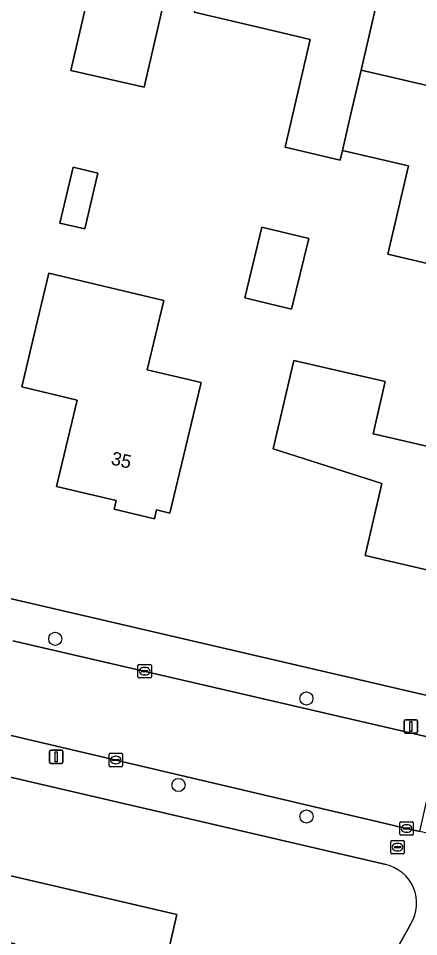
# Model space of a CAD drawing. Extents: x 162184 to 163154, y 385507 to 386516.
# Drawn here: x 162714.9 to 162744.8, y 385886.4 to 385954.9 of the extents above; entities that cross this region are included whole.
import ezdxf

# ---------------------------------------------------------------- set-up
doc = ezdxf.new("R2010")
doc.units = 0
for name, color, linetype in [('IMGEO_Boom', 7, 'Continuous'), ('IMGEO_Brandkraan', 7, 'Continuous'), ('IMGEO_Erf', 7, 'Continuous'), ('IMGEO_Kolk', 7, 'Continuous'), ('IMGEO_Lichtmast', 7, 'Continuous'), ('IMGEO_Pand', 7, 'Continuous'), ('IMGEO_Pand_nummerreeks', 7, 'Continuous'), ('IMGEO_Rijbaan_lokaal_open', 7, 'Continuous'), ('IMGEO_Voetpad_open', 7, 'Continuous')]:
    doc.layers.add(name, color=color, linetype=linetype)

msp = doc.modelspace()

# ---------------------------------------------------------------- linework, layer by layer
at = {"layer": 'IMGEO_Boom'}
for centre in [(162717.658, 385908.645), (162736.394, 385904.2), (162726.851, 385897.749), (162736.406, 385895.394)]:
    msp.add_circle(centre, 0.489, dxfattribs=at)
at = {"layer": 'IMGEO_Brandkraan'}
for p, q in [((162742.699, 385892.685), (162742.699, 385893.537)), ((162742.774, 385893.611), (162743.626, 385893.611)), ((162743.7, 385893.537), (162743.7, 385892.685)), ((162742.958, 385893.105), (162742.958, 385893.117)), ((162743.396, 385893.068), (162742.998, 385893.068)), ((162743.001, 385893.154), (162743.399, 385893.154)), ((162743.21, 385892.831), (162743.185, 385892.831)), ((162743.187, 385893.391), (162743.212, 385893.391)), ((162743.442, 385893.117), (162743.442, 385893.105)), ((162743.626, 385892.611), (162742.774, 385892.611))]:
    msp.add_line(p, q, dxfattribs=at)
for points in [[(162742.699, 385892.685), (162742.699, 385893.537)], [(162742.774, 385893.611), (162743.626, 385893.611)], [(162743.7, 385893.537), (162743.7, 385892.685)], [(162743.626, 385892.611), (162742.774, 385892.611)]]:
    msp.add_lwpolyline(points, dxfattribs=at)
for centre, radius, start, end in [((162742.776, 385893.535), 0.0765, 91.55205, 178.44795), ((162742.776, 385893.535), 0.0765, 91.55205, 178.44795), ((162743.624, 385893.535), 0.0765, 1.55205, 88.44795), ((162743.624, 385893.535), 0.0765, 1.55205, 88.44795), ((162742.998, 385893.114), 0.0403, 85.87752, 175.75265), ((162742.995, 385893.104), 0.0366, 178.93798, 274.71019), ((162743.399, 385893.111), 0.043, 264.86636, 352.45326), ((162743.403, 385893.116), 0.0386, 1.73085, 96.63898), ((162742.776, 385892.687), 0.0765, 181.55205, 268.44795), ((162742.776, 385892.687), 0.0765, 181.55205, 268.44795), ((162743.624, 385892.687), 0.0765, 271.55205, 358.44795), ((162743.624, 385892.687), 0.0765, 271.55205, 358.44795)]:
    msp.add_arc(centre, radius, start, end, dxfattribs=at)
for centre, major_axis, ratio, start_param, end_param in [((162743.186, 385893.111), (-0.387, 0.002), 0.722429, 4.712389, 7.853982), ((162743.211, 385893.111), (-0.39, 0.002), 0.717154, 1.570796, 4.712389)]:
    msp.add_ellipse(centre, major_axis=major_axis, ratio=ratio, start_param=start_param, end_param=end_param, dxfattribs=at)
at = {"layer": 'IMGEO_Erf'}
for points in [[(162710.429, 385963.844), (162711.409, 385968.122), (162712.525, 385972.995), (162723.764, 385970.421), (162723.08, 385967.436), (162728.081, 385966.291), (162726.965, 385961.418), (162724.3, 385949.784), (162718.826, 385951.037), (162720.076, 385956.496), (162716.818, 385957.242), (162717.936, 385962.125)], [(162718.988, 385943.816), (162720.846, 385943.374), (162719.856, 385939.211), (162717.997, 385939.653)], [(162736.565, 385938.494), (162735.284, 385933.23), (162731.798, 385934.079), (162733.079, 385939.342)], [(162717.176, 385935.927), (162725.752, 385933.886), (162724.522, 385928.715), (162728.532, 385927.76), (162727.374, 385922.894), (162726.216, 385918.029), (162725.209, 385918.269), (162725.051, 385917.607), (162722.053, 385918.32), (162722.205, 385918.956), (162717.754, 385920.016), (162719.284, 385926.446), (162715.154, 385927.429), (162716.312, 385932.294)], [(162735.446, 385929.41), (162741.942, 385927.905), (162742.278, 385927.827), (162741.375, 385923.931), (162742.469, 385923.678), (162752.641, 385921.321), (162750.615, 385912.579), (162740.788, 385914.856), (162742.035, 385920.237), (162733.921, 385922.827)], [(162704.414, 385893.273), (162710.27, 385891.914), (162715.737, 385890.645), (162726.729, 385888.094), (162724.928, 385880.335), (162713.936, 385882.887), (162714.633, 385885.891), (162709.167, 385887.16), (162708.42, 385883.943), (162702.565, 385885.302)]]:
    msp.add_lwpolyline(points, close=True, dxfattribs=at)
for points in [[(162742.304, 385958.944), (162740.473, 385951.068), (162749.906, 385948.874)], [(162747.006, 385936.27), (162742.479, 385937.323), (162744.014, 385943.927), (162739.184, 385945.05), (162739.083, 385945.073), (162738.915, 385944.35), (162734.815, 385945.303), (162735.615, 385948.744), (162736.683, 385953.34), (162733.539, 385954.078), (162728.021, 385955.374)], [(162535.867, 385953.127), (162747.115, 385904.027), (162750.77, 385903.177)], [(162742.31, 385891.809), (162533.141, 385940.448)], [(162712.63, 385830.81), (162713.717, 385832.744), (162744.181, 385887.395)]]:
    msp.add_lwpolyline(points, dxfattribs=at)
msp.add_arc((162741.675, 385888.936), 2.942, 328.405, 77.53709, dxfattribs=at)
at = {"layer": 'IMGEO_Kolk'}
for p, q in [((162723.829, 385905.805), (162723.829, 385906.657)), ((162723.904, 385906.731), (162724.756, 385906.731)), ((162724.317, 385906.511), (162724.342, 385906.511)), ((162724.83, 385906.657), (162724.83, 385905.805)), ((162724.088, 385906.225), (162724.088, 385906.237)), ((162724.526, 385906.188), (162724.128, 385906.188)), ((162724.131, 385906.274), (162724.529, 385906.274)), ((162724.34, 385905.951), (162724.315, 385905.951)), ((162724.572, 385906.237), (162724.572, 385906.225)), ((162724.756, 385905.731), (162723.904, 385905.731)), ((162721.672, 385899.185), (162721.672, 385900.037)), ((162721.747, 385900.111), (162722.599, 385900.111)), ((162721.974, 385899.654), (162722.372, 385899.654)), ((162722.16, 385899.891), (162722.185, 385899.891)), ((162722.673, 385900.037), (162722.673, 385899.185)), ((162722.599, 385899.111), (162721.747, 385899.111)), ((162721.931, 385899.605), (162721.931, 385899.617)), ((162722.369, 385899.568), (162721.971, 385899.568)), ((162722.183, 385899.331), (162722.158, 385899.331)), ((162722.415, 385899.617), (162722.415, 385899.605)), ((162743.371, 385894.077), (162743.371, 385894.929)), ((162743.446, 385895.003), (162744.298, 385895.003)), ((162744.372, 385894.929), (162744.372, 385894.077)), ((162743.63, 385894.497), (162743.63, 385894.509)), ((162744.068, 385894.46), (162743.67, 385894.46)), ((162743.673, 385894.546), (162744.071, 385894.546)), ((162743.882, 385894.223), (162743.857, 385894.223)), ((162743.859, 385894.783), (162743.884, 385894.783)), ((162744.114, 385894.509), (162744.114, 385894.497)), ((162744.298, 385894.003), (162743.446, 385894.003))]:
    msp.add_line(p, q, dxfattribs=at)
for points in [[(162723.829, 385905.805), (162723.829, 385906.657)], [(162723.904, 385906.731), (162724.756, 385906.731)], [(162724.83, 385906.657), (162724.83, 385905.805)], [(162724.756, 385905.731), (162723.904, 385905.731)], [(162721.672, 385899.185), (162721.672, 385900.037)], [(162721.747, 385900.111), (162722.599, 385900.111)], [(162722.673, 385900.037), (162722.673, 385899.185)], [(162722.599, 385899.111), (162721.747, 385899.111)], [(162743.371, 385894.077), (162743.371, 385894.929)], [(162743.446, 385895.003), (162744.298, 385895.003)], [(162744.372, 385894.929), (162744.372, 385894.077)], [(162744.298, 385894.003), (162743.446, 385894.003)]]:
    msp.add_lwpolyline(points, dxfattribs=at)
for centre, radius, start, end in [((162723.906, 385906.655), 0.0765, 91.55205, 178.44795), ((162723.906, 385906.655), 0.0765, 91.55205, 178.44795), ((162724.754, 385906.655), 0.0765, 1.55205, 88.44795), ((162724.754, 385906.655), 0.0765, 1.55205, 88.44795), ((162723.906, 385905.807), 0.0765, 181.55205, 268.44795), ((162723.906, 385905.807), 0.0765, 181.55205, 268.44795), ((162724.128, 385906.234), 0.0403, 85.87752, 175.75265), ((162724.125, 385906.224), 0.0366, 178.93798, 274.71019), ((162724.529, 385906.231), 0.043, 264.86636, 352.45326), ((162724.533, 385906.236), 0.0386, 1.73085, 96.63898), ((162724.754, 385905.807), 0.0765, 271.55205, 358.44795), ((162724.754, 385905.807), 0.0765, 271.55205, 358.44795), ((162721.749, 385900.035), 0.0765, 91.55205, 178.44795), ((162721.749, 385900.035), 0.0765, 91.55205, 178.44795), ((162721.971, 385899.614), 0.0403, 85.87752, 175.75265), ((162722.376, 385899.616), 0.0386, 1.73085, 96.63898), ((162722.597, 385900.035), 0.0765, 1.55205, 88.44795), ((162722.597, 385900.035), 0.0765, 1.55205, 88.44795), ((162721.749, 385899.187), 0.0765, 181.55205, 268.44795), ((162721.749, 385899.187), 0.0765, 181.55205, 268.44795), ((162721.968, 385899.604), 0.0366, 178.93798, 274.71019), ((162722.372, 385899.611), 0.043, 264.86636, 352.45326), ((162722.597, 385899.187), 0.0765, 271.55205, 358.44795), ((162722.597, 385899.187), 0.0765, 271.55205, 358.44795), ((162743.448, 385894.927), 0.0765, 91.55205, 178.44795), ((162743.448, 385894.927), 0.0765, 91.55205, 178.44795), ((162744.296, 385894.927), 0.0765, 1.55205, 88.44795), ((162744.296, 385894.927), 0.0765, 1.55205, 88.44795), ((162743.67, 385894.506), 0.0403, 85.87752, 175.75265), ((162743.667, 385894.496), 0.0366, 178.93798, 274.71019), ((162744.071, 385894.503), 0.043, 264.86636, 352.45326), ((162744.075, 385894.508), 0.0386, 1.73085, 96.63898), ((162743.448, 385894.079), 0.0765, 181.55205, 268.44795), ((162743.448, 385894.079), 0.0765, 181.55205, 268.44795), ((162744.296, 385894.079), 0.0765, 271.55205, 358.44795), ((162744.296, 385894.079), 0.0765, 271.55205, 358.44795)]:
    msp.add_arc(centre, radius, start, end, dxfattribs=at)
for centre, major_axis, ratio, start_param, end_param in [((162724.316, 385906.231), (-0.387, 0.002), 0.722429, 4.712389, 7.853982), ((162724.341, 385906.231), (-0.39, 0.002), 0.717154, 1.570796, 4.712389), ((162722.159, 385899.611), (-0.387, 0.002), 0.722429, 4.712389, 7.853982), ((162722.184, 385899.611), (-0.39, 0.002), 0.717154, 1.570796, 4.712389), ((162743.858, 385894.503), (-0.387, 0.002), 0.722429, 4.712389, 7.853982), ((162743.883, 385894.503), (-0.39, 0.002), 0.717154, 1.570796, 4.712389)]:
    msp.add_ellipse(centre, major_axis=major_axis, ratio=ratio, start_param=start_param, end_param=end_param, dxfattribs=at)
at = {"layer": 'IMGEO_Lichtmast'}
for p, q in [((162743.695, 385901.713), (162743.695, 385902.513)), ((162743.695, 385902.513), (162743.695, 385901.713)), ((162743.795, 385902.613), (162744.585, 385902.613)), ((162744.585, 385902.613), (162743.795, 385902.613)), ((162744.685, 385902.513), (162744.685, 385901.713)), ((162744.685, 385901.713), (162744.685, 385902.513)), ((162744.585, 385901.613), (162743.795, 385901.613)), ((162743.795, 385901.613), (162744.585, 385901.613)), ((162717.332, 385900.346), (162718.122, 385900.346)), ((162718.122, 385900.346), (162717.332, 385900.346)), ((162717.232, 385899.446), (162717.232, 385900.246)), ((162717.232, 385900.246), (162717.232, 385899.446)), ((162718.222, 385900.246), (162718.222, 385899.446)), ((162718.222, 385899.446), (162718.222, 385900.246)), ((162718.122, 385899.346), (162717.332, 385899.346)), ((162717.332, 385899.346), (162718.122, 385899.346))]:
    msp.add_line(p, q, dxfattribs=at)
for points in [[(162744.115, 385902.488), (162744.265, 385902.488), (162744.265, 385901.738), (162744.115, 385901.738), (162744.115, 385902.488)], [(162717.652, 385900.221), (162717.802, 385900.221), (162717.802, 385899.471), (162717.652, 385899.471), (162717.652, 385900.221)]]:
    msp.add_lwpolyline(points, dxfattribs=at)
for centre, start, end in [((162743.795, 385902.513), 90, 180), ((162743.795, 385902.513), 90, 180), ((162744.585, 385902.513), 0, 90), ((162744.585, 385902.513), 360, 90), ((162743.795, 385901.713), 180, 270), ((162743.795, 385901.713), 180, 270), ((162744.585, 385901.713), 270, 0), ((162744.585, 385901.713), 270, 0), ((162717.332, 385900.246), 90, 180), ((162717.332, 385900.246), 90, 180), ((162718.122, 385900.246), 0, 90), ((162718.122, 385900.246), 360, 90), ((162717.332, 385899.446), 180, 270), ((162717.332, 385899.446), 180, 270), ((162718.122, 385899.446), 270, 0), ((162718.122, 385899.446), 270, 0)]:
    msp.add_arc(centre, 0.1, start, end, dxfattribs=at)
at = {"layer": 'IMGEO_Pand'}
for points in [[(162710.429, 385963.844), (162717.936, 385962.125), (162716.818, 385957.242), (162720.076, 385956.496), (162718.826, 385951.037), (162724.3, 385949.784), (162726.965, 385961.418), (162728.081, 385966.291), (162723.08, 385967.436), (162723.764, 385970.421), (162712.525, 385972.995), (162711.409, 385968.122)], [(162742.304, 385958.944), (162738.351, 385959.864), (162739.924, 385966.627), (162736.729, 385967.37), (162736.847, 385967.875), (162731.865, 385969.034), (162731.101, 385965.749), (162730.937, 385965.787), (162730.747, 385964.968), (162731.546, 385964.782), (162730.403, 385959.915), (162730.143, 385958.81), (162728.897, 385959.103), (162728.021, 385955.374), (162733.539, 385954.078), (162736.683, 385953.34), (162735.615, 385948.744), (162734.815, 385945.303), (162738.915, 385944.35), (162739.083, 385945.073), (162739.713, 385947.791), (162740.473, 385951.068)], [(162759.41, 385941.455), (162751.898, 385943.202), (162752.108, 385944.107), (162747.941, 385945.076), (162748.79, 385948.726), (162749.816, 385948.488), (162749.906, 385948.874), (162740.473, 385951.068), (162739.713, 385947.791), (162739.083, 385945.073), (162739.184, 385945.05), (162744.014, 385943.927), (162742.479, 385937.323), (162747.006, 385936.27), (162746.79, 385935.343), (162746.742, 385935.137), (162750.003, 385934.379), (162754.873, 385933.246), (162754.629, 385932.197), (162755.375, 385932.023), (162755.607, 385933.023), (162757.355, 385932.617)], [(162717.997, 385939.653), (162719.856, 385939.211), (162720.846, 385943.374), (162718.988, 385943.816)], [(162736.565, 385938.494), (162733.079, 385939.342), (162731.798, 385934.079), (162735.284, 385933.23)], [(162724.522, 385928.715), (162725.752, 385933.886), (162717.176, 385935.927), (162716.312, 385932.294), (162715.154, 385927.429), (162719.284, 385926.446), (162717.754, 385920.016), (162722.205, 385918.956), (162722.053, 385918.32), (162725.051, 385917.607), (162725.209, 385918.269), (162726.216, 385918.029), (162727.374, 385922.894), (162728.532, 385927.76)], [(162752.641, 385921.321), (162742.469, 385923.678), (162741.375, 385923.931), (162742.278, 385927.827), (162741.942, 385927.905), (162735.446, 385929.41), (162733.921, 385922.827), (162742.035, 385920.237), (162740.788, 385914.856), (162750.615, 385912.579)], [(162726.729, 385888.094), (162715.737, 385890.645), (162710.27, 385891.914), (162709.167, 385887.16), (162714.633, 385885.891), (162713.936, 385882.887), (162724.928, 385880.335)]]:
    msp.add_lwpolyline(points, close=True, dxfattribs=at)
at = {"layer": 'IMGEO_Rijbaan_lokaal_open'}
msp.add_lwpolyline([(162713.499, 385901.637), (162743.872, 385894.504), (162744.853, 385894.278), (162746.398, 385901.109), (162746.173, 385901.16), (162714.497, 385908.493)], dxfattribs=at)
at = {"layer": 'IMGEO_Voetpad_open'}
for points in [[(162750.77, 385903.177), (162747.115, 385904.027), (162535.867, 385953.127)], [(162533.141, 385940.448), (162742.31, 385891.809)], [(162714.497, 385908.493), (162746.173, 385901.16), (162746.398, 385901.109), (162753.237, 385899.545), (162753.719, 385904.451)], [(162747.796, 385893.6), (162744.853, 385894.278), (162743.872, 385894.504), (162713.499, 385901.637)], [(162744.181, 385887.395), (162713.717, 385832.744), (162712.63, 385830.81)]]:
    msp.add_lwpolyline(points, dxfattribs=at)
msp.add_arc((162741.675, 385888.936), 2.942, 328.405, 77.53709, dxfattribs=at)

# ---------------------------------------------------------------- texts
at = {"layer": 'IMGEO_Pand_nummerreeks'}
msp.add_text('35', height=1, rotation=346.78552, dxfattribs=at).set_placement((162721.757, 385921.665))

doc.saveas('drawing.dxf')
